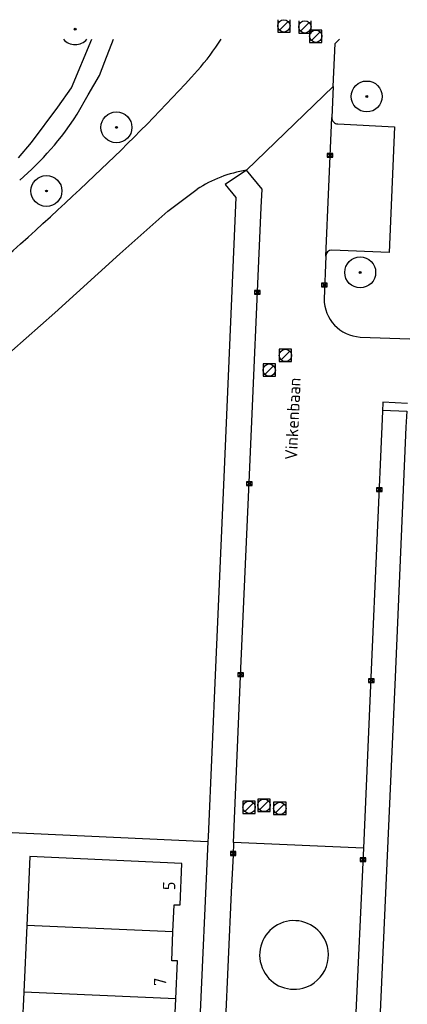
# Model space of a CAD drawing. Header units: metres. Extents: x 102000 to 105000, y 414600 to 420766.
# Tile 296 of 298: x 104798 to 104829, y 420683 to 420763. Entities that reach past the tile are written whole.
import ezdxf

# ---------------------------------------------------------------- set-up
doc = ezdxf.new("R2010")
doc.units = ezdxf.units.M
doc.layers.get('0').update_dxf_attribs({"color": 8})
doc.styles.add('MtXpl_NLCS-ISO', font='NLCS-ISO.ttf')

msp = doc.modelspace()

# ---------------------------------------------------------------- hatches: boundary and pattern name
at = {"ltscale": 0.1}
h = msp.add_hatch(color=256, dxfattribs=at)
edge = h.paths.add_edge_path()
edge.add_arc((104802.33, 420762.25), 0.075, 0, 360)
h = msp.add_hatch(color=256, dxfattribs=at)
edge = h.paths.add_edge_path()
edge.add_arc((104825.888, 420756.8), 0.075, 0, 360)
h = msp.add_hatch(color=256, dxfattribs=at)
edge = h.paths.add_edge_path()
edge.add_arc((104805.668, 420754.3), 0.075, 0, 360)
h = msp.add_hatch(color=256, dxfattribs=at)
edge = h.paths.add_edge_path()
edge.add_arc((104800.012, 420749.152), 0.075, 0, 360)
h = msp.add_hatch(color=256, dxfattribs=at)
edge = h.paths.add_edge_path()
edge.add_arc((104825.361, 420742.565), 0.075, 0, 360)

# ---------------------------------------------------------------- linework, layer by layer
for p, q in [((104818.698, 420763.011), (104818.698, 420762.011)), ((104818.844, 420762.157), (104819.552, 420762.865)), ((104819.698, 420762.011), (104819.698, 420763.011)), ((104820.394, 420762.93), (104820.394, 420761.93)), ((104820.54, 420762.076), (104821.248, 420762.784)), ((104821.394, 420761.93), (104821.394, 420762.93)), ((104818.698, 420762.011), (104819.698, 420762.011)), ((104820.394, 420761.93), (104821.394, 420761.93)), ((104822.271, 420762.173), (104821.271, 420762.173)), ((104821.271, 420762.173), (104821.271, 420761.173)), ((104821.417, 420761.319), (104822.125, 420762.027)), ((104822.271, 420761.173), (104822.271, 420762.173)), ((104802.029, 420757.496), (104803.692, 420761.44)), ((104804.735, 420759.616), (104805.441, 420761.44)), ((104821.271, 420761.173), (104822.271, 420761.173)), ((104823.177, 420757.599), (104823.339, 420761.087)), ((104823.339, 420761.087), (104823.703, 420761.44)), ((104804.293, 420758.496), (104804.735, 420759.616)), ((104803.376, 420756.937), (104804.293, 420758.496)), ((104800.931, 420755.932), (104802.029, 420757.496)), ((104816.163, 420750.835), (104823.177, 420757.599)), ((104823.177, 420757.599), (104823.06, 420755.095)), ((104802.5, 420755.366), (104803.376, 420756.937)), ((104798.804, 420753.075), (104800.931, 420755.932)), ((104822.573, 420743.876), (104823.06, 420755.095)), ((104823.556, 420754.58), (104828.146, 420754.356)), ((104828.146, 420754.356), (104827.712, 420744.17)), ((104797.766, 420751.834), (104798.804, 420753.075)), ((104822.701, 420751.877), (104823.151, 420752.177)), ((104823.151, 420751.877), (104822.701, 420752.177)), ((104823.151, 420752.177), (104822.701, 420752.177)), ((104822.701, 420752.177), (104822.701, 420751.877)), ((104822.701, 420751.877), (104823.151, 420751.877)), ((104823.151, 420751.877), (104823.151, 420752.177)), ((104816.163, 420750.835), (104814.442, 420749.678)), ((104817.434, 420749.287), (104816.163, 420750.835)), ((104809.807, 420747.51), (104812.181, 420749.301)), ((104814.442, 420749.678), (104815.309, 420748.614)), ((104817.37, 420747.812), (104817.434, 420749.287)), ((104815.309, 420748.614), (104814.34, 420726.007)), ((104805.934, 420744.077), (104809.807, 420747.51)), ((104816.426, 420726.191), (104817.37, 420747.812)), ((104827.712, 420744.17), (104823.082, 420744.37)), ((104800.687, 420739.283), (104805.934, 420744.077)), ((104822.573, 420743.876), (104822.45, 420740.43)), ((104816.818, 420740.809), (104817.268, 420741.109)), ((104817.268, 420740.809), (104816.818, 420741.109)), ((104817.268, 420741.109), (104816.818, 420741.109)), ((104816.818, 420741.109), (104816.818, 420740.809)), ((104817.268, 420740.809), (104817.268, 420741.109)), ((104822.233, 420741.398), (104822.683, 420741.698)), ((104822.683, 420741.398), (104822.233, 420741.698)), ((104822.683, 420741.698), (104822.233, 420741.698)), ((104822.233, 420741.698), (104822.233, 420741.398)), ((104822.233, 420741.398), (104822.683, 420741.398)), ((104822.683, 420741.398), (104822.683, 420741.698)), ((104816.818, 420740.809), (104817.268, 420740.809)), ((104795.617, 420734.807), (104800.687, 420739.283)), ((104825.369, 420737.337), (104829.365, 420737.184)), ((104819.819, 420736.352), (104818.819, 420736.352)), ((104818.819, 420736.352), (104818.819, 420735.352)), ((104819.819, 420735.352), (104819.819, 420736.352)), ((104818.965, 420735.498), (104819.673, 420736.206)), ((104818.513, 420735.16), (104817.513, 420735.16)), ((104817.513, 420735.16), (104817.513, 420734.16)), ((104817.659, 420734.306), (104818.367, 420735.014)), ((104818.513, 420734.16), (104818.513, 420735.16)), ((104818.819, 420735.352), (104819.819, 420735.352)), ((104817.513, 420734.16), (104818.513, 420734.16)), ((104827.188, 420731.958), (104827.151, 420731.425)), ((104827.195, 420732.057), (104827.188, 420731.958)), ((104829.191, 420731.966), (104827.195, 420732.057)), ((104827.164, 420731.349), (104826.254, 420710.407)), ((104827.151, 420731.425), (104827.164, 420731.349)), ((104827.151, 420731.425), (104829.142, 420731.34)), ((104829.142, 420731.34), (104829.059, 420730.046)), ((104829.059, 420730.046), (104828.19, 420709.813)), ((104814.34, 420726.007), (104813.663, 420710.608)), ((104815.728, 420710.531), (104816.426, 420726.191)), ((104816.175, 420725.326), (104816.625, 420725.626)), ((104816.625, 420725.326), (104816.175, 420725.626)), ((104816.625, 420725.626), (104816.175, 420725.626)), ((104816.175, 420725.626), (104816.175, 420725.326)), ((104816.175, 420725.326), (104816.625, 420725.326)), ((104816.625, 420725.326), (104816.625, 420725.626)), ((104826.68, 420724.842), (104827.13, 420725.142)), ((104827.13, 420724.842), (104826.68, 420725.142)), ((104827.13, 420725.142), (104826.68, 420725.142)), ((104826.68, 420725.142), (104826.68, 420724.842)), ((104827.13, 420724.842), (104827.13, 420725.142)), ((104826.68, 420724.842), (104827.13, 420724.842)), ((104813.663, 420710.608), (104813.08, 420696.909)), ((104815.131, 420696.43), (104815.728, 420710.531)), ((104815.485, 420709.868), (104815.935, 420710.168)), ((104815.935, 420709.868), (104815.485, 420710.168)), ((104815.935, 420710.168), (104815.485, 420710.168)), ((104815.485, 420710.168), (104815.485, 420709.868)), ((104815.935, 420709.868), (104815.935, 420710.168)), ((104826.254, 420710.407), (104825.617, 420695.988)), ((104815.485, 420709.868), (104815.935, 420709.868)), ((104826.032, 420709.379), (104826.482, 420709.679)), ((104826.482, 420709.379), (104826.032, 420709.679)), ((104826.482, 420709.679), (104826.032, 420709.679)), ((104826.032, 420709.679), (104826.032, 420709.379)), ((104826.032, 420709.379), (104826.482, 420709.379)), ((104828.19, 420709.813), (104826.074, 420662.943)), ((104826.482, 420709.379), (104826.482, 420709.679)), ((104816.886, 420699.792), (104815.886, 420699.792)), ((104815.886, 420699.792), (104815.886, 420698.792)), ((104816.886, 420698.792), (104816.886, 420699.792)), ((104818.088, 420699.95), (104817.088, 420699.95)), ((104817.088, 420699.95), (104817.088, 420698.95)), ((104817.234, 420699.096), (104817.942, 420699.804)), ((104818.088, 420698.95), (104818.088, 420699.95)), ((104819.369, 420699.701), (104818.369, 420699.701)), ((104818.369, 420699.701), (104818.369, 420698.701)), ((104819.369, 420698.701), (104819.369, 420699.701)), ((104816.032, 420698.938), (104816.74, 420699.646)), ((104817.088, 420698.95), (104818.088, 420698.95)), ((104818.515, 420698.847), (104819.223, 420699.555)), ((104815.886, 420698.792), (104816.886, 420698.792)), ((104818.369, 420698.701), (104819.369, 420698.701)), ((104790.769, 420697.548), (104813.063, 420696.526)), ((104813.063, 420696.526), (104810.717, 420644.71)), ((104813.08, 420696.909), (104813.063, 420696.526)), ((104814.874, 420695.401), (104815.324, 420695.701)), ((104815.324, 420695.401), (104814.874, 420695.701)), ((104815.324, 420695.701), (104814.874, 420695.701)), ((104814.874, 420695.701), (104814.874, 420695.401)), ((104815.131, 420696.43), (104815.089, 420695.43)), ((104825.617, 420695.988), (104815.131, 420696.43)), ((104815.324, 420695.401), (104815.324, 420695.701)), ((104825.617, 420695.988), (104824.205, 420664.524)), ((104798.673, 420695.318), (104798.42, 420689.738)), ((104810.962, 420694.754), (104798.673, 420695.318)), ((104814.874, 420695.401), (104815.324, 420695.401)), ((104815.089, 420695.43), (104814.943, 420692.417)), ((104825.358, 420694.902), (104825.808, 420695.202)), ((104825.808, 420694.902), (104825.358, 420695.202)), ((104825.808, 420695.202), (104825.358, 420695.202)), ((104825.358, 420695.202), (104825.358, 420694.902)), ((104825.358, 420694.902), (104825.808, 420694.902)), ((104825.808, 420694.902), (104825.808, 420695.202)), ((104810.812, 420691.393), (104810.962, 420694.754)), ((104814.943, 420692.417), (104814.315, 420678.681)), ((104810.235, 420689.202), (104810.332, 420691.407)), ((104810.332, 420691.407), (104810.812, 420691.393)), ((104798.42, 420689.738), (104798.175, 420684.343)), ((104810.235, 420689.202), (104798.42, 420689.738)), ((104810.134, 420686.881), (104810.235, 420689.202)), ((104810.613, 420686.857), (104810.134, 420686.881)), ((104810.47, 420683.785), (104810.613, 420686.857)), ((104798.175, 420684.343), (104797.93, 420678.949)), ((104810.47, 420683.785), (104798.175, 420684.343)), ((104810.321, 420680.6), (104810.47, 420683.785))]:
    msp.add_line(p, q)
for centre, radius in [((104819.198, 420762.511), 0.5), ((104820.894, 420762.43), 0.5), ((104802.33, 420762.25), 0.0225), ((104821.771, 420761.673), 0.5), ((104825.888, 420756.8), 1.25), ((104825.888, 420756.8), 0.0225), ((104805.668, 420754.3), 1.25), ((104805.668, 420754.3), 0.0225), ((104800.012, 420749.152), 1.25), ((104800.012, 420749.152), 0.0225), ((104825.361, 420742.565), 1.25), ((104825.361, 420742.565), 0.0225), ((104819.319, 420735.852), 0.5), ((104818.013, 420734.66), 0.5), ((104816.386, 420699.292), 0.5), ((104817.588, 420699.45), 0.5), ((104818.869, 420699.201), 0.5)]:
    msp.add_circle(centre, radius)
for centre in [(104802.33, 420762.25), (104825.888, 420756.8), (104805.668, 420754.3), (104800.012, 420749.152), (104825.361, 420742.565)]:
    msp.add_circle(centre, 0.075, dxfattribs=at)
for centre, radius, start, end in [((104802.33, 420762.25), 1.25, 220.39231, 319.60769), ((104796.999, 420772.338), 20.306, 318.56826, 327.54121), ((104702.539, 420857.976), 147.805, 313.29642, 317.90919), ((104782.069, 420768.495), 24.286, 310.53634, 327.27478), ((104823.563, 420755.083), 0.503, 178.63233, 269.21438), ((104817.88, 420740.442), 10.534, 99.38188, 122.75484), ((104609.696, 420954.533), 281.754, 310.92232, 313.57241), ((104823.091, 420743.851), 0.519, 91.03492, 177.25147), ((104825.54, 420740.422), 3.09, 179.8537, 266.8307), ((104820.018, 420687.342), 2.778, 35.28141, 285.01867), ((104820.018, 420687.342), 2.779, 285.02754, 35.27254)]:
    msp.add_arc(centre, radius, start, end)

# ---------------------------------------------------------------- texts
at = {"style": 'MtXpl_NLCS-ISO'}
for s, rotation, p in [('Vinkenbaan', 87.42085, (104820.265, 420727.371)), ('5', 87.43336, (104810.409, 420692.567)), ('7', 87.43336, (104809.683, 420684.801))]:
    msp.add_text(s, height=1, rotation=rotation, dxfattribs=at).set_placement(p)

doc.saveas('drawing.dxf')
